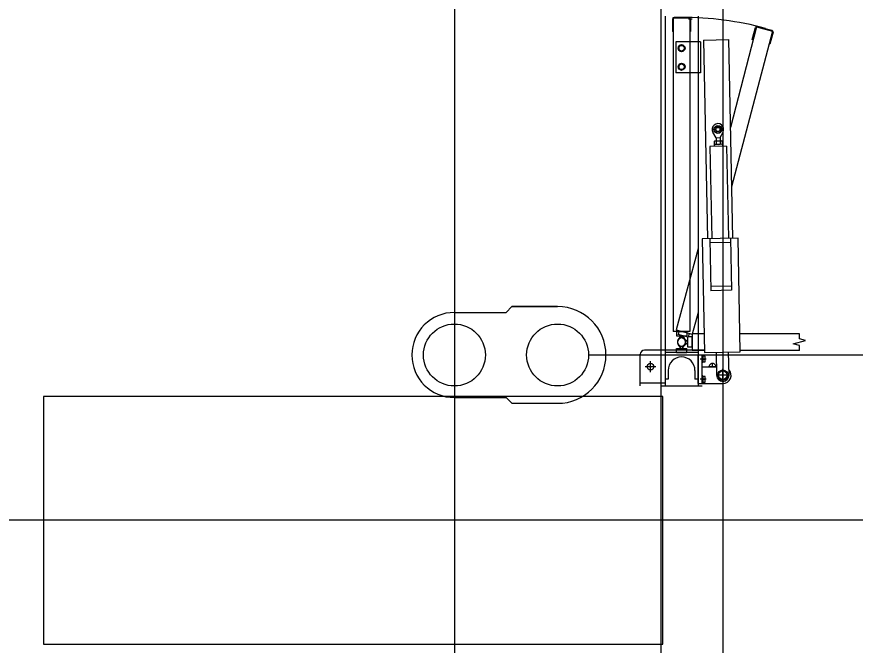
# Model space of a CAD drawing. Extents: x -264222 to -263592, y -1242345 to -1242048.
# Drawn here: x -263796.603 to -263794.572, y -1242147.185 to -1242145.663 of the extents above; entities that cross this region are included whole.
import ezdxf

# ---------------------------------------------------------------- set-up
doc = ezdxf.new("R2010")
doc.units = 0
doc.layers.add('HESCON_OSI_STAVBY_KFA', color=7, linetype='Continuous')
doc.layers.add('KFA_2D_SITUACIA_DSP', color=7, linetype='Continuous')

msp = doc.modelspace()

# ---------------------------------------------------------------- linework, layer by layer
at = {"layer": 'HESCON_OSI_STAVBY_KFA'}
for p, q in [((-263795.5428, -1242083.2372), (-263795.5428, -1242246.7072)), ((-263792.6528, -1242146.8822), (-263909.3428, -1242146.8822))]:
    msp.add_line(p, q, dxfattribs=at)
at = {"layer": 'KFA_2D_SITUACIA_DSP'}
for p, q in [((-263795.0428, -1242101.7691), (-263795.0428, -1242226.9954)), ((-263795.0327, -1242145.662), (-263795.0327, -1242146.5565)), ((-263795.0147, -1242145.669), (-263795.0147, -1242145.699)), ((-263795.0127, -1242145.667), (-263795.0127, -1242146.4255)), ((-263794.9727, -1242145.667), (-263795.0127, -1242145.667)), ((-263794.9747, -1242145.665), (-263795.0107, -1242145.665)), ((-263794.9757, -1242145.6688), (-263794.9667, -1242145.6688)), ((-263794.9727, -1242145.667), (-263794.9727, -1242146.4255)), ((-263794.9707, -1242145.669), (-263794.9707, -1242145.699)), ((-263794.9527, -1242145.662), (-263794.9527, -1242146.5565)), ((-263794.9698, -1242145.6841), (-263794.9727, -1242145.6841)), ((-263794.8111, -1242145.6881), (-263794.8742, -1242145.9312)), ((-263794.8213, -1242145.7185), (-263794.8136, -1242145.6896)), ((-263794.8111, -1242145.6881), (-263794.7725, -1242145.6985)), ((-263794.8087, -1242145.6867), (-263794.7739, -1242145.696)), ((-263795.0127, -1242145.699), (-263795.0147, -1242145.699)), ((-263794.9707, -1242145.699), (-263794.9727, -1242145.699)), ((-263794.7725, -1242145.6985), (-263794.8713, -1242146.0751)), ((-263794.771, -1242145.7009), (-263794.7788, -1242145.7299)), ((-263795.0067, -1242145.7245), (-263795.0067, -1242145.7995)), ((-263794.9527, -1242145.7245), (-263795.0067, -1242145.7245)), ((-263794.9467, -1242145.7245), (-263794.9527, -1242145.7245)), ((-263794.9467, -1242145.7245), (-263794.9467, -1242145.7995)), ((-263794.9394, -1242145.7198), (-263794.8784, -1242145.7186)), ((-263794.9394, -1242145.7198), (-263794.9298, -1242146.2007)), ((-263794.8688, -1242146.1995), (-263794.8784, -1242145.7186)), ((-263794.8194, -1242145.719), (-263794.8213, -1242145.7185)), ((-263794.7788, -1242145.7299), (-263794.7807, -1242145.7294)), ((-263794.9927, -1242145.7317), (-263794.9995, -1242145.7356)), ((-263794.9995, -1242145.7356), (-263794.9995, -1242145.7435)), ((-263794.9995, -1242145.7435), (-263794.9927, -1242145.7474)), ((-263794.9859, -1242145.7356), (-263794.9927, -1242145.7317)), ((-263794.9927, -1242145.7474), (-263794.9859, -1242145.7435)), ((-263794.9859, -1242145.7435), (-263794.9859, -1242145.7356)), ((-263794.9927, -1242145.7767), (-263794.9995, -1242145.7806)), ((-263794.9995, -1242145.7806), (-263794.9995, -1242145.7885)), ((-263794.9995, -1242145.7885), (-263794.9927, -1242145.7924)), ((-263794.9859, -1242145.7806), (-263794.9927, -1242145.7767)), ((-263794.9927, -1242145.7924), (-263794.9859, -1242145.7885)), ((-263794.9859, -1242145.7885), (-263794.9859, -1242145.7806)), ((-263794.9527, -1242145.7995), (-263795.0067, -1242145.7995)), ((-263794.9467, -1242145.7995), (-263794.9527, -1242145.7995)), ((-263794.9092, -1242145.9562), (-263794.9167, -1242145.9431)), ((-263794.8992, -1242145.956), (-263794.8922, -1242145.9426)), ((-263794.8939, -1242145.9721), (-263794.9139, -1242145.9725)), ((-263794.9139, -1242145.9725), (-263794.9138, -1242145.9775)), ((-263794.9125, -1242145.9645), (-263794.9138, -1242145.9653)), ((-263794.9138, -1242145.9653), (-263794.9137, -1242145.9717)), ((-263794.9124, -1242145.9725), (-263794.9137, -1242145.9717)), ((-263794.8955, -1242145.9641), (-263794.9125, -1242145.9645)), ((-263794.8954, -1242145.9721), (-263794.9124, -1242145.9725)), ((-263794.9092, -1242145.9562), (-263794.8992, -1242145.956)), ((-263794.9092, -1242145.9562), (-263794.909, -1242145.9644)), ((-263794.9089, -1242145.9652), (-263794.9088, -1242145.9716)), ((-263794.8992, -1242145.956), (-263794.899, -1242145.9642)), ((-263794.8991, -1242145.965), (-263794.899, -1242145.9714)), ((-263794.8955, -1242145.9641), (-263794.8942, -1242145.9649)), ((-263794.8954, -1242145.9721), (-263794.8941, -1242145.9713)), ((-263794.8942, -1242145.9649), (-263794.8941, -1242145.9713)), ((-263794.8939, -1242145.9721), (-263794.8938, -1242145.9771)), ((-263794.8838, -1242145.9769), (-263794.9238, -1242145.9777)), ((-263794.9238, -1242145.9777), (-263794.9193, -1242146.2005)), ((-263794.8838, -1242145.9769), (-263794.8793, -1242146.1997)), ((-263794.8558, -1242146.1992), (-263794.9428, -1242146.201)), ((-263794.9428, -1242146.201), (-263794.9373, -1242146.4759)), ((-263794.9243, -1242146.2006), (-263794.9218, -1242146.3266)), ((-263794.8741, -1242146.2096), (-263794.9241, -1242146.2106)), ((-263794.8743, -1242146.1996), (-263794.8718, -1242146.3256)), ((-263794.8504, -1242146.4742), (-263794.8558, -1242146.1992)), ((-263794.9527, -1242146.2245), (-263795.0055, -1242146.4212)), ((-263794.872, -1242146.3156), (-263794.922, -1242146.3166)), ((-263794.8718, -1242146.3256), (-263794.9218, -1242146.3266)), ((-263795.5428, -1242146.3792), (-263795.4178, -1242146.3792)), ((-263795.4178, -1242146.3792), (-263795.4038, -1242146.3652)), ((-263795.2928, -1242146.3652), (-263795.4038, -1242146.3652)), ((-263795.4038, -1242146.3652), (-263795.2928, -1242146.3652)), ((-263794.9527, -1242146.379), (-263794.9668, -1242146.4316)), ((-263794.9727, -1242146.4255), (-263795.0127, -1242146.4255)), ((-263795.0055, -1242146.4212), (-263794.9668, -1242146.4316)), ((-263795.0052, -1242146.4255), (-263795.0052, -1242146.4355)), ((-263795.0052, -1242146.4255), (-263794.9802, -1242146.4255)), ((-263795.0052, -1242146.4355), (-263794.9802, -1242146.4355)), ((-263794.9982, -1242146.4232), (-263795.0008, -1242146.4328)), ((-263794.9767, -1242146.4393), (-263795.0008, -1242146.4328)), ((-263795.0008, -1242146.4451), (-263794.9937, -1242146.4355)), ((-263794.9897, -1242146.4358), (-263794.999, -1242146.4432)), ((-263794.9937, -1242146.4355), (-263794.9917, -1242146.4355)), ((-263794.9917, -1242146.4355), (-263794.9847, -1242146.4451)), ((-263794.9878, -1242146.4363), (-263794.9897, -1242146.4358)), ((-263794.9834, -1242146.4474), (-263794.9878, -1242146.4363)), ((-263794.9802, -1242146.4255), (-263794.9802, -1242146.4355)), ((-263794.9772, -1242146.4635), (-263794.9772, -1242146.4385)), ((-263794.9672, -1242146.4385), (-263794.9772, -1242146.4385)), ((-263794.9741, -1242146.4296), (-263794.9767, -1242146.4393)), ((-263794.9672, -1242146.431), (-263794.9672, -1242146.471)), ((-263794.9382, -1242146.431), (-263794.9672, -1242146.431)), ((-263794.9672, -1242146.4635), (-263794.9672, -1242146.4385)), ((-263794.7071, -1242146.431), (-263794.8512, -1242146.431)), ((-263794.7071, -1242146.443), (-263794.7071, -1242146.431)), ((-263794.9937, -1242146.4665), (-263795.0008, -1242146.457)), ((-263794.9847, -1242146.457), (-263794.9917, -1242146.4665)), ((-263794.9772, -1242146.45), (-263794.9868, -1242146.443)), ((-263794.9868, -1242146.4591), (-263794.9772, -1242146.452)), ((-263794.9772, -1242146.452), (-263794.9772, -1242146.45)), ((-263794.7221, -1242146.4551), (-263794.6921, -1242146.447)), ((-263794.7071, -1242146.4591), (-263794.7221, -1242146.4551)), ((-263794.6921, -1242146.447), (-263794.7071, -1242146.443)), ((-263794.7071, -1242146.471), (-263794.7071, -1242146.4591)), ((-263795.0927, -1242146.5565), (-263795.0927, -1242146.4805)), ((-263795.0327, -1242146.4705), (-263795.0827, -1242146.4705)), ((-263794.9527, -1242146.4705), (-263795.0327, -1242146.4705)), ((-263794.9527, -1242146.4765), (-263795.0327, -1242146.4765)), ((-263795.0052, -1242146.4665), (-263794.9802, -1242146.4665)), ((-263795.0052, -1242146.4765), (-263795.0052, -1242146.4665)), ((-263795.0052, -1242146.4765), (-263794.9802, -1242146.4765)), ((-263794.9917, -1242146.4665), (-263794.9937, -1242146.4665)), ((-263794.9802, -1242146.4765), (-263794.9802, -1242146.4665)), ((-263794.9672, -1242146.4635), (-263794.9772, -1242146.4635)), ((-263794.9374, -1242146.471), (-263794.9672, -1242146.471)), ((-263794.9375, -1242146.4705), (-263794.9527, -1242146.4705)), ((-263794.9527, -1242146.4815), (-263794.9427, -1242146.4815)), ((-263794.9527, -1242146.5515), (-263794.9527, -1242146.4815)), ((-263794.9427, -1242146.5515), (-263794.9427, -1242146.4815)), ((-263794.9373, -1242146.4759), (-263794.8504, -1242146.4742)), ((-263794.9089, -1242146.4753), (-263794.9077, -1242146.5313)), ((-263794.8777, -1242146.5307), (-263794.8789, -1242146.4747)), ((-263794.7071, -1242146.471), (-263794.8504, -1242146.471)), ((-263795.2178, -1242146.4822), (-263790.3642, -1242146.4822)), ((-263795.0677, -1242146.5235), (-263795.0677, -1242146.4975)), ((-263794.9329, -1242146.492), (-263794.9472, -1242146.492)), ((-263794.9427, -1242146.4836), (-263794.9427, -1242146.5004)), ((-263794.941, -1242146.4836), (-263794.9427, -1242146.4836)), ((-263794.941, -1242146.5004), (-263794.9427, -1242146.5004)), ((-263794.941, -1242146.4836), (-263794.941, -1242146.5004)), ((-263794.941, -1242146.4852), (-263794.941, -1242146.4988)), ((-263794.9355, -1242146.4852), (-263794.941, -1242146.4852)), ((-263794.941, -1242146.492), (-263794.9364, -1242146.492)), ((-263794.941, -1242146.4988), (-263794.9355, -1242146.4988)), ((-263794.9355, -1242146.4988), (-263794.9355, -1242146.4852)), ((-263794.9177, -1242146.511), (-263794.9177, -1242146.5009)), ((-263795.0547, -1242146.5105), (-263795.0807, -1242146.5105)), ((-263795.0252, -1242146.5195), (-263795.0252, -1242146.5405)), ((-263794.9602, -1242146.5195), (-263794.9602, -1242146.5405)), ((-263794.9427, -1242146.511), (-263794.9081, -1242146.511)), ((-263794.9082, -1242146.5105), (-263794.9273, -1242146.5105)), ((-263794.9045, -1242146.531), (-263794.8986, -1242146.5208)), ((-263794.8986, -1242146.5208), (-263794.8869, -1242146.5208)), ((-263794.8927, -1242146.5466), (-263794.8927, -1242146.5154)), ((-263794.8869, -1242146.5208), (-263794.881, -1242146.531)), ((-263795.0252, -1242146.5405), (-263795.0327, -1242146.5405)), ((-263794.9527, -1242146.5405), (-263794.9602, -1242146.5405)), ((-263794.9329, -1242146.541), (-263794.9472, -1242146.541)), ((-263794.9427, -1242146.5326), (-263794.9427, -1242146.5494)), ((-263794.941, -1242146.5326), (-263794.9427, -1242146.5326)), ((-263794.941, -1242146.5326), (-263794.941, -1242146.5494)), ((-263794.941, -1242146.5342), (-263794.941, -1242146.5478)), ((-263794.9355, -1242146.5342), (-263794.941, -1242146.5342)), ((-263794.941, -1242146.541), (-263794.9364, -1242146.541)), ((-263794.9355, -1242146.5478), (-263794.9355, -1242146.5342)), ((-263794.8771, -1242146.531), (-263794.9083, -1242146.531)), ((-263794.8986, -1242146.5412), (-263794.9045, -1242146.531)), ((-263794.8869, -1242146.5412), (-263794.8986, -1242146.5412)), ((-263794.881, -1242146.531), (-263794.8869, -1242146.5412)), ((-263795.0327, -1242146.5505), (-263795.0927, -1242146.5505)), ((-263795.0427, -1242146.5565), (-263794.9427, -1242146.5565)), ((-263794.9527, -1242146.5515), (-263794.9427, -1242146.5515)), ((-263794.941, -1242146.5494), (-263794.9427, -1242146.5494)), ((-263794.9427, -1242146.551), (-263794.8927, -1242146.551)), ((-263794.941, -1242146.5478), (-263794.9355, -1242146.5478)), ((-263795.0378, -1242146.5823), (-263796.5378, -1242146.5823)), ((-263796.5378, -1242146.5823), (-263796.5378, -1242147.1823)), ((-263795.0378, -1242147.1823), (-263795.0378, -1242146.5823)), ((-263795.5428, -1242146.5852), (-263795.4178, -1242146.5852)), ((-263795.4178, -1242146.5852), (-263795.4038, -1242146.5992)), ((-263795.4038, -1242146.5992), (-263795.2928, -1242146.5992)), ((-263796.5378, -1242147.1823), (-263795.0378, -1242147.1823))]:
    msp.add_line(p, q, dxfattribs=at)
msp.add_lwpolyline([(-263794.8928, -1242227.3822), (-263808.9678, -1242241.4572), (-263894.9678, -1242241.4572), (-263909.0428, -1242227.3822), (-263909.0428, -1242196.3327), (-263914.1428, -1242196.3327), (-263914.1428, -1242132.4327), (-263909.0428, -1242132.4327), (-263909.0428, -1242101.3822), (-263894.9678, -1242087.3072), (-263808.9678, -1242087.3072), (-263794.8928, -1242101.3822), (-263794.8928, -1242227.3822)], dxfattribs=at)
for centre, radius in [((-263794.9927, -1242145.7395), 0.0084), ((-263794.9927, -1242145.7395), 0.0068), ((-263794.9927, -1242145.7845), 0.0084), ((-263794.9927, -1242145.7845), 0.0068), ((-263794.9046, -1242145.9362), 0.00952), ((-263794.9046, -1242145.9362), 0.00645), ((-263794.9046, -1242145.9362), 0.005), ((-263795.5428, -1242146.4822), 0.075), ((-263795.2928, -1242146.4822), 0.075), ((-263795.0677, -1242146.5105), 0.008), ((-263794.8927, -1242146.531), 0.0126), ((-263794.8927, -1242146.531), 0.0102)]:
    msp.add_circle(centre, radius, dxfattribs=at)
for centre, radius, start, end in [((-263795.0107, -1242145.669), 0.004, 90, 180), ((-263794.9927, -1242146.451), 0.7862, 75, 90), ((-263794.9747, -1242145.669), 0.004, 0, 90), ((-263794.8097, -1242145.6906), 0.004, 75, 165), ((-263794.7749, -1242145.6999), 0.004, 345, 75), ((-263794.9046, -1242145.9362), 0.014, 332.4029, 209.8771), ((-263794.9113, -1242145.9688), 0.00432, 56.5466, 125.7334), ((-263794.9113, -1242145.9681), 0.00432, 236.5466, 305.7334), ((-263794.9037, -1242145.9804), 0.0161, 73.4401, 108.8399), ((-263794.9042, -1242145.9562), 0.0161, 253.4401, 288.8399), ((-263794.8991, -1242145.965), 0.0001, 181.14, 250.3268), ((-263794.8966, -1242145.9685), 0.00432, 56.5466, 125.7334), ((-263794.899, -1242145.9714), 0.0001, 111.9532, 181.14), ((-263794.8966, -1242145.9678), 0.00432, 236.5466, 305.7334), ((-263795.5428, -1242146.4822), 0.103, 90, 270), ((-263795.2928, -1242146.4822), 0.117, 270, 90), ((-263794.9927, -1242146.451), 0.01, 323.6139, 216.3861), ((-263794.9927, -1242146.451), 0.01, 53.6139, 306.3861), ((-263794.9927, -1242146.451), 0.01, 128.6139, 21.3861), ((-263794.9927, -1242146.451), 0.01, 143.6139, 36.3861), ((-263795.0827, -1242146.4805), 0.01, 90, 180), ((-263794.9927, -1242146.5195), 0.0325, 0, 180), ((-263794.9423, -1242146.4886), 0.0068, 330, 30), ((-263794.9423, -1242146.4954), 0.0068, 330, 30), ((-263794.9177, -1242146.5105), 0.008, 356.4167, 183.5833), ((-263794.8927, -1242146.531), 0.02, 270, 42.5496), ((-263794.9423, -1242146.5376), 0.0068, 330, 30), ((-263794.9423, -1242146.5444), 0.0068, 330, 30), ((-263794.8927, -1242146.531), 0.015, 181.14, 1.14)]:
    msp.add_arc(centre, radius, start, end, dxfattribs=at)

doc.saveas('drawing.dxf')
